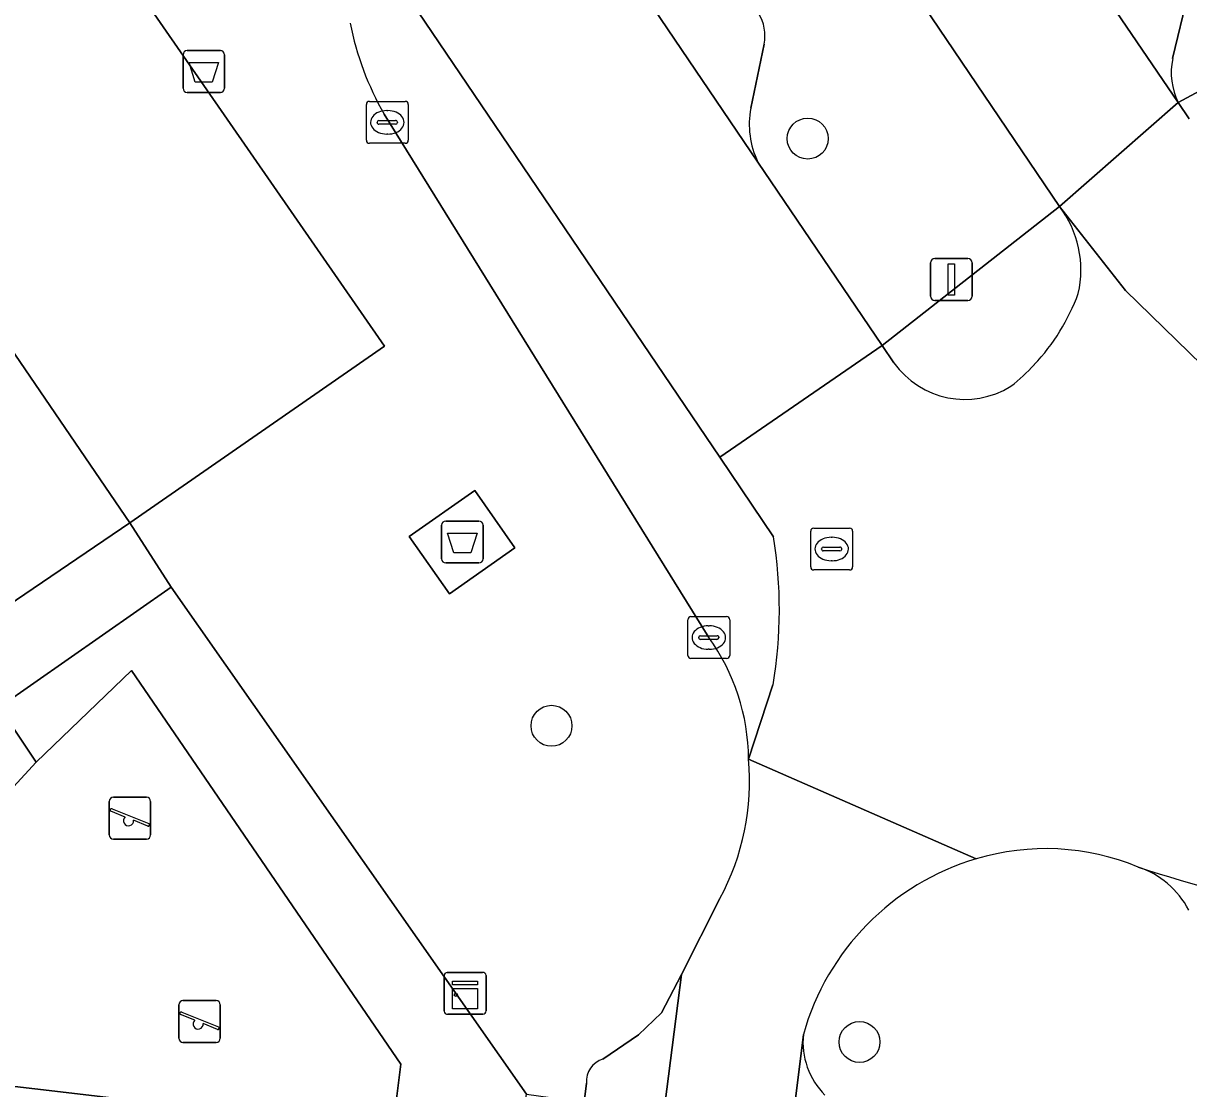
# Model space of a CAD drawing. Extents: x 158086 to 159499, y 382904 to 383981.
# Drawn here: x 158371.04 to 158398.86, y 383388.7 to 383414.14 of the extents above; entities that cross this region are included whole.
import ezdxf

# ---------------------------------------------------------------- set-up
doc = ezdxf.new("R2010")
doc.units = 0
for name, color, linetype in [('IMGEO_Afval_apart_plaats', 7, 'Continuous'), ('IMGEO_Afvalbak', 7, 'Continuous'), ('IMGEO_Berm_groen', 7, 'Continuous'), ('IMGEO_Boom', 7, 'Continuous'), ('IMGEO_Groenvoorziening', 7, 'Continuous'), ('IMGEO_Kast', 7, 'Continuous'), ('IMGEO_Kolk', 7, 'Continuous'), ('IMGEO_Lichtmast', 7, 'Continuous'), ('IMGEO_Pand', 7, 'Continuous'), ('IMGEO_Parkeervlak_gesloten', 7, 'Continuous'), ('IMGEO_Parkeervlak_open', 7, 'Continuous'), ('IMGEO_Rijbaan_lokaal_gesloten', 7, 'Continuous'), ('IMGEO_Rijbaan_lokaal_open', 7, 'Continuous'), ('IMGEO_Rioolput', 7, 'Continuous'), ('IMGEO_Speelvoorziening', 7, 'Continuous'), ('IMGEO_Terreindeel_zand', 7, 'Continuous'), ('IMGEO_Verkeerseiland_gesloten', 7, 'Continuous'), ('IMGEO_Voetpad_gesloten', 7, 'Continuous'), ('IMGEO_Voetpad_open', 7, 'Continuous')]:
    doc.layers.add(name, color=color, linetype=linetype)

msp = doc.modelspace()

# ---------------------------------------------------------------- linework, layer by layer
at = {"layer": 'IMGEO_Afval_apart_plaats'}
for p, q in [((158381.024, 383401.357), (158381.024, 383402.157)), ((158381.024, 383402.157), (158381.024, 383401.357)), ((158381.124, 383402.257), (158381.914, 383402.257)), ((158381.914, 383402.257), (158381.124, 383402.257)), ((158382.014, 383402.157), (158382.014, 383401.357)), ((158382.014, 383401.357), (158382.014, 383402.157)), ((158381.914, 383401.257), (158381.124, 383401.257)), ((158381.124, 383401.257), (158381.914, 383401.257))]:
    msp.add_line(p, q, dxfattribs=at)
msp.add_lwpolyline([(158381.167, 383401.971), (158381.871, 383401.971), (158381.722, 383401.501), (158381.316, 383401.501), (158381.167, 383401.971)], dxfattribs=at)
for centre, start, end in [((158381.124, 383402.157), 90, 180), ((158381.124, 383402.157), 90, 180), ((158381.914, 383402.157), 0, 90), ((158381.914, 383402.157), 360, 90), ((158381.124, 383401.357), 180, 270), ((158381.124, 383401.357), 180, 270), ((158381.914, 383401.357), 270, 0), ((158381.914, 383401.357), 270, 0)]:
    msp.add_arc(centre, 0.1, start, end, dxfattribs=at)
at = {"layer": 'IMGEO_Afvalbak'}
for p, q in [((158374.853, 383412.593), (158374.853, 383413.393)), ((158374.853, 383413.393), (158374.853, 383412.593)), ((158374.953, 383413.493), (158375.743, 383413.493)), ((158375.743, 383413.493), (158374.953, 383413.493)), ((158375.843, 383413.393), (158375.843, 383412.593)), ((158375.843, 383412.593), (158375.843, 383413.393)), ((158375.743, 383412.493), (158374.953, 383412.493)), ((158374.953, 383412.493), (158375.743, 383412.493))]:
    msp.add_line(p, q, dxfattribs=at)
msp.add_lwpolyline([(158374.996, 383413.207), (158375.7, 383413.207), (158375.551, 383412.737), (158375.145, 383412.737), (158374.996, 383413.207)], dxfattribs=at)
for centre, start, end in [((158374.953, 383413.393), 90, 180), ((158374.953, 383413.393), 90, 180), ((158375.743, 383413.393), 0, 90), ((158375.743, 383413.393), 360, 90), ((158374.953, 383412.593), 180, 270), ((158374.953, 383412.593), 180, 270), ((158375.743, 383412.593), 270, 0), ((158375.743, 383412.593), 270, 0)]:
    msp.add_arc(centre, 0.1, start, end, dxfattribs=at)
at = {"layer": 'IMGEO_Berm_groen'}
for points in [[(158388.574, 383410.832), (158391.54, 383406.45), (158395.774, 383409.773), (158387.869, 383421.467)], [(158388.723, 383413.643), (158388.407, 383412.117)]]:
    msp.add_lwpolyline(points, dxfattribs=at)
for centre, radius, start, end in [((158387.763, 383413.851), 0.982, 347.8029, 32.9699), ((158390.452, 383411.729), 2.082, 169.2724, 205.5371)]:
    msp.add_arc(centre, radius, start, end, dxfattribs=at)
at = {"layer": 'IMGEO_Boom'}
for centre in [(158389.765, 383411.391), (158383.648, 383397.369), (158391.001, 383389.819)]:
    msp.add_circle(centre, 0.489, dxfattribs=at)
at = {"layer": 'IMGEO_Groenvoorziening'}
msp.add_lwpolyline([(158379.856, 383387.7), (158364.869, 383389.459), (158363.371, 383389.695), (158368.608, 383395.193), (158368.002, 383396.172), (158359.701, 383390.67), (158360.813, 383388.997), (158382.756, 383386.327), (158383.052, 383388.57), (158374.569, 383400.679), (158370.464, 383397.815), (158371.344, 383396.5), (158373.623, 383398.689), (158380.054, 383389.292)], close=True, dxfattribs=at)
at = {"layer": 'IMGEO_Kast'}
for p, q in [((158381.086, 383390.556), (158381.086, 383391.397)), ((158381.086, 383391.397), (158381.086, 383390.556)), ((158381.161, 383391.481), (158382.002, 383391.481)), ((158382.002, 383391.481), (158381.161, 383391.481)), ((158382.086, 383391.406), (158382.086, 383390.565)), ((158382.086, 383390.565), (158382.086, 383391.406)), ((158382.011, 383390.481), (158381.17, 383390.481)), ((158381.17, 383390.481), (158382.011, 383390.481))]:
    msp.add_line(p, q, dxfattribs=at)
for points in [[(158381.281, 383391.271), (158381.881, 383391.271), (158381.881, 383391.186), (158381.281, 383391.186), (158381.281, 383391.271)], [(158381.281, 383391.096), (158381.881, 383391.096), (158381.881, 383390.607), (158381.281, 383390.607), (158381.281, 383391.096)]]:
    msp.add_lwpolyline(points, dxfattribs=at)
msp.add_circle((158381.365, 383390.945), 0.0377, dxfattribs=at)
for centre, start, end in [((158381.164, 383391.403), 92.4484, 184.2845), ((158381.164, 383391.403), 92.4484, 184.2845), ((158382.008, 383391.403), 2.4484, 94.2845), ((158382.008, 383391.403), 2.4484, 94.2845), ((158381.164, 383390.559), 182.4484, 274.2845), ((158381.164, 383390.559), 182.4484, 274.2845), ((158382.008, 383390.559), 272.4484, 4.2845), ((158382.008, 383390.559), 272.4484, 4.2845)]:
    msp.add_arc(centre, 0.0779, start, end, dxfattribs=at)
at = {"layer": 'IMGEO_Kolk'}
for p, q in [((158379.228, 383411.353), (158379.228, 383412.205)), ((158379.303, 383412.279), (158380.155, 383412.279)), ((158380.229, 383412.205), (158380.229, 383411.353)), ((158379.716, 383412.059), (158379.741, 383412.059)), ((158379.487, 383411.773), (158379.487, 383411.785)), ((158379.925, 383411.736), (158379.527, 383411.736)), ((158379.53, 383411.822), (158379.928, 383411.822)), ((158379.971, 383411.785), (158379.971, 383411.773)), ((158380.155, 383411.279), (158379.303, 383411.279)), ((158379.739, 383411.499), (158379.714, 383411.499)), ((158386.903, 383399.05), (158386.903, 383399.902)), ((158386.978, 383399.976), (158387.83, 383399.976)), ((158387.904, 383399.902), (158387.904, 383399.05)), ((158387.391, 383399.756), (158387.416, 383399.756)), ((158387.162, 383399.47), (158387.162, 383399.482)), ((158387.6, 383399.433), (158387.202, 383399.433)), ((158387.205, 383399.519), (158387.603, 383399.519)), ((158387.646, 383399.482), (158387.646, 383399.47)), ((158387.414, 383399.196), (158387.389, 383399.196)), ((158387.83, 383398.976), (158386.978, 383398.976))]:
    msp.add_line(p, q, dxfattribs=at)
for points in [[(158379.228, 383411.353), (158379.228, 383412.205)], [(158379.303, 383412.279), (158380.155, 383412.279)], [(158380.229, 383412.205), (158380.229, 383411.353)], [(158380.155, 383411.279), (158379.303, 383411.279)], [(158386.903, 383399.05), (158386.903, 383399.902)], [(158386.978, 383399.976), (158387.83, 383399.976)], [(158387.904, 383399.902), (158387.904, 383399.05)], [(158387.83, 383398.976), (158386.978, 383398.976)]]:
    msp.add_lwpolyline(points, dxfattribs=at)
for centre, radius, start, end in [((158379.305, 383412.203), 0.0765, 91.552, 178.448), ((158379.305, 383412.203), 0.0765, 91.552, 178.448), ((158380.153, 383412.203), 0.0765, 1.552, 88.448), ((158380.153, 383412.203), 0.0765, 1.552, 88.448), ((158379.527, 383411.782), 0.0403, 85.8775, 175.7526), ((158379.524, 383411.772), 0.0366, 178.938, 274.7102), ((158379.928, 383411.779), 0.043, 264.8664, 352.4533), ((158379.932, 383411.784), 0.0386, 1.7309, 96.639), ((158379.305, 383411.355), 0.0765, 181.552, 268.448), ((158379.305, 383411.355), 0.0765, 181.552, 268.448), ((158380.153, 383411.355), 0.0765, 271.552, 358.448), ((158380.153, 383411.355), 0.0765, 271.552, 358.448), ((158386.98, 383399.9), 0.0765, 91.552, 178.448), ((158386.98, 383399.9), 0.0765, 91.552, 178.448), ((158387.828, 383399.9), 0.0765, 1.552, 88.448), ((158387.828, 383399.9), 0.0765, 1.552, 88.448), ((158387.202, 383399.479), 0.0403, 85.8775, 175.7526), ((158387.199, 383399.469), 0.0366, 178.938, 274.7102), ((158387.603, 383399.476), 0.043, 264.8664, 352.4533), ((158387.607, 383399.481), 0.0386, 1.7309, 96.639), ((158386.98, 383399.052), 0.0765, 181.552, 268.448), ((158386.98, 383399.052), 0.0765, 181.552, 268.448), ((158387.828, 383399.052), 0.0765, 271.552, 358.448), ((158387.828, 383399.052), 0.0765, 271.552, 358.448)]:
    msp.add_arc(centre, radius, start, end, dxfattribs=at)
for centre, major_axis, ratio, start_param, end_param in [((158379.715, 383411.779), (-0.387, 0.002), 0.722429, 4.712389, 7.853982), ((158379.74, 383411.779), (-0.39, 0.002), 0.717154, 1.570796, 4.712389), ((158387.39, 383399.476), (-0.387, 0.002), 0.722429, 4.712389, 7.853982), ((158387.415, 383399.476), (-0.39, 0.002), 0.717154, 1.570796, 4.712389)]:
    msp.add_ellipse(centre, major_axis=major_axis, ratio=ratio, start_param=start_param, end_param=end_param, dxfattribs=at)
at = {"layer": 'IMGEO_Lichtmast'}
for p, q in [((158392.797, 383408.528), (158393.587, 383408.528)), ((158393.587, 383408.528), (158392.797, 383408.528)), ((158392.697, 383407.628), (158392.697, 383408.428)), ((158392.697, 383408.428), (158392.697, 383407.628)), ((158393.687, 383408.428), (158393.687, 383407.628)), ((158393.687, 383407.628), (158393.687, 383408.428)), ((158393.587, 383407.528), (158392.797, 383407.528)), ((158392.797, 383407.528), (158393.587, 383407.528))]:
    msp.add_line(p, q, dxfattribs=at)
msp.add_lwpolyline([(158393.117, 383408.403), (158393.267, 383408.403), (158393.267, 383407.653), (158393.117, 383407.653), (158393.117, 383408.403)], dxfattribs=at)
for centre, start, end in [((158392.797, 383408.428), 90, 180), ((158392.797, 383408.428), 90, 180), ((158393.587, 383408.428), 0, 90), ((158393.587, 383408.428), 360, 90), ((158392.797, 383407.628), 180, 270), ((158392.797, 383407.628), 180, 270), ((158393.587, 383407.628), 270, 0), ((158393.587, 383407.628), 270, 0)]:
    msp.add_arc(centre, 0.1, start, end, dxfattribs=at)
at = {"layer": 'IMGEO_Pand'}
msp.add_lwpolyline([(158373.579, 383402.215), (158370.246, 383407.093), (158362.89, 383402.113), (158360.834, 383400.708), (158361.113, 383400.3), (158362.264, 383398.614), (158364.168, 383395.827)], close=True, dxfattribs=at)
at = {"layer": 'IMGEO_Parkeervlak_gesloten'}
for points in [[(158388.948, 383401.883), (158387.664, 383403.781), (158377.778, 383418.395)], [(158379.654, 383411.978), (158387.404, 383399.476)], [(158388.354, 383396.576), (158388.936, 383398.348)]]:
    msp.add_lwpolyline(points, dxfattribs=at)
for centre, radius, start, end in [((158385.681, 383415.469), 6.965, 190.9695, 210.0846), ((158378.281, 383400.152), 10.807, 350.3922, 9.2188), ((158383.296, 383396.525), 5.059, 0.5832, 35.693)]:
    msp.add_arc(centre, radius, start, end, dxfattribs=at)
at = {"layer": 'IMGEO_Parkeervlak_open'}
for points in [[(158373.072, 383449.747), (158398.608, 383412.252)], [(158398.477, 383413.3), (158398.844, 383414.853), (158398.711, 383415.61), (158376.78, 383447.712), (158376.264, 383448.16), (158374.251, 383448.734)], [(158380.765, 383422.362), (158388.574, 383410.832)], [(158388.407, 383412.117), (158388.723, 383413.643)], [(158379.524, 383334.921), (158386.755, 383391.434)], [(158386.755, 383391.434), (158386.272, 383390.516), (158385.727, 383389.988), (158384.875, 383389.409)], [(158389.661, 383390.001), (158382.338, 383331.19), (158382.276, 383330.609)], [(158384.485, 383388.837), (158384.428, 383388.384), (158383.916, 383384.305), (158378.092, 383337.858)]]:
    msp.add_lwpolyline(points, dxfattribs=at)
for centre, radius, start, end in [((158387.763, 383413.851), 0.982, 347.8029, 32.9699), ((158400.068, 383412.967), 1.625, 168.1633, 206.0868), ((158390.452, 383411.729), 2.082, 169.2724, 205.5371), ((158412.063, 383438.555), 46.831, 252.0804, 262.3317), ((158396.987, 383391.991), 2.113, 27.6075, 71.6138), ((158391.445, 383389.817), 1.793, 174.1187, 225.0089), ((158385.034, 383388.882), 0.551, 106.7895, 184.6368)]:
    msp.add_arc(centre, radius, start, end, dxfattribs=at)
at = {"layer": 'IMGEO_Rijbaan_lokaal_gesloten'}
for points in [[(158381.565, 383430.647), (158386.868, 383422.971), (158387.869, 383421.467), (158395.774, 383409.773), (158398.608, 383412.252), (158373.072, 383449.747)], [(158360.805, 383441.745), (158362.235, 383440.352), (158363.028, 383439.413), (158365.052, 383436.959), (158376.95, 383419.335), (158377.778, 383418.395), (158387.664, 383403.781), (158391.54, 383406.45), (158388.574, 383410.832), (158380.765, 383422.362)], [(158398.871, 383411.866), (158398.608, 383412.252), (158395.774, 383409.773), (158397.353, 383407.765), (158399.784, 383405.389), (158401.331, 383404.33), (158403.383, 383403.146), (158404.513, 383402.656), (158406.825, 383402.066), (158441.678, 383397.794), (158442.126, 383401.389), (158442.017, 383401.403), (158407.252, 383405.781)], [(158406.825, 383402.066), (158404.513, 383402.656), (158403.383, 383403.146), (158401.331, 383404.33), (158399.784, 383405.389), (158397.353, 383407.765), (158395.774, 383409.773)], [(158391.824, 383406.038), (158391.54, 383406.45), (158387.664, 383403.781), (158388.948, 383401.883)], [(158388.936, 383398.348), (158388.354, 383396.576), (158393.787, 383394.193)]]:
    msp.add_lwpolyline(points, dxfattribs=at)
for centre, radius, start, end in [((158393.784, 383408.252), 2.504, 347.0504, 37.3946), ((158391.453, 383409.468), 5.092, 316.9641, 339.5727), ((158393.517, 383407.24), 2.076, 215.369, 301.948), ((158391.445, 383409.481), 5.107, 308.3866, 316.9214), ((158378.281, 383400.152), 10.807, 350.3922, 9.2188), ((158395.444, 383388.674), 5.762, 67.452, 106.7153), ((158412.063, 383438.555), 46.831, 252.0804, 262.3317)]:
    msp.add_arc(centre, radius, start, end, dxfattribs=at)
at = {"layer": 'IMGEO_Rijbaan_lokaal_open'}
for points in [[(158393.787, 383394.193), (158388.354, 383396.576)], [(158387.668, 383393.247), (158386.755, 383391.434), (158379.524, 383334.921), (158379.115, 383331.575), (158382.338, 383331.19), (158389.661, 383390.001)]]:
    msp.add_lwpolyline(points, dxfattribs=at)
for centre, radius, start, end in [((158382.524, 383396.042), 5.854, 331.4801, 5.2322), ((158395.528, 383388.353), 6.094, 106.5991, 164.3101)]:
    msp.add_arc(centre, radius, start, end, dxfattribs=at)
at = {"layer": 'IMGEO_Rioolput'}
for p, q in [((158389.911, 383402.09), (158390.763, 383402.09)), ((158389.836, 383401.164), (158389.836, 383402.016)), ((158390.324, 383401.87), (158390.349, 383401.87)), ((158390.837, 383402.016), (158390.837, 383401.164)), ((158390.095, 383401.584), (158390.095, 383401.596)), ((158390.533, 383401.547), (158390.135, 383401.547)), ((158390.138, 383401.633), (158390.536, 383401.633)), ((158390.579, 383401.596), (158390.579, 383401.584)), ((158390.347, 383401.31), (158390.322, 383401.31)), ((158390.763, 383401.09), (158389.911, 383401.09))]:
    msp.add_line(p, q, dxfattribs=at)
for points in [[(158389.911, 383402.09), (158390.763, 383402.09)], [(158389.836, 383401.164), (158389.836, 383402.016)], [(158390.837, 383402.016), (158390.837, 383401.164)], [(158390.763, 383401.09), (158389.911, 383401.09)]]:
    msp.add_lwpolyline(points, dxfattribs=at)
for centre, radius, start, end in [((158389.913, 383402.014), 0.0765, 91.552, 178.448), ((158389.913, 383402.014), 0.0765, 91.552, 178.448), ((158390.761, 383402.014), 0.0765, 1.552, 88.448), ((158390.761, 383402.014), 0.0765, 1.552, 88.448), ((158390.135, 383401.593), 0.0403, 85.8775, 175.7526), ((158390.132, 383401.583), 0.0366, 178.938, 274.7102), ((158390.536, 383401.59), 0.043, 264.8664, 352.4533), ((158390.54, 383401.595), 0.0386, 1.7309, 96.639), ((158389.913, 383401.166), 0.0765, 181.552, 268.448), ((158389.913, 383401.166), 0.0765, 181.552, 268.448), ((158390.761, 383401.166), 0.0765, 271.552, 358.448), ((158390.761, 383401.166), 0.0765, 271.552, 358.448)]:
    msp.add_arc(centre, radius, start, end, dxfattribs=at)
for centre, major_axis, ratio, start_param, end_param in [((158390.323, 383401.59), (-0.387, 0.002), 0.722429, 4.712389, 7.853982), ((158390.348, 383401.59), (-0.39, 0.002), 0.717154, 1.570796, 4.712389)]:
    msp.add_ellipse(centre, major_axis=major_axis, ratio=ratio, start_param=start_param, end_param=end_param, dxfattribs=at)
at = {"layer": 'IMGEO_Speelvoorziening'}
for p, q in [((158373.088, 383394.763), (158373.088, 383395.563)), ((158373.088, 383395.563), (158373.088, 383394.763)), ((158373.188, 383395.663), (158373.978, 383395.663)), ((158373.978, 383395.663), (158373.188, 383395.663)), ((158374.078, 383395.563), (158374.078, 383394.763)), ((158374.078, 383394.763), (158374.078, 383395.563)), ((158373.471, 383395.191), (158373.132, 383395.328)), ((158373.157, 383395.388), (158374.033, 383395.035)), ((158374.009, 383394.975), (158373.669, 383395.112)), ((158373.978, 383394.663), (158373.188, 383394.663)), ((158373.188, 383394.663), (158373.978, 383394.663)), ((158374.751, 383389.908), (158374.751, 383390.708)), ((158374.751, 383390.708), (158374.751, 383389.908)), ((158374.851, 383390.808), (158375.641, 383390.808)), ((158375.641, 383390.808), (158374.851, 383390.808)), ((158375.741, 383390.708), (158375.741, 383389.908)), ((158375.741, 383389.908), (158375.741, 383390.708)), ((158375.134, 383390.336), (158374.795, 383390.473)), ((158374.82, 383390.533), (158375.696, 383390.18)), ((158375.672, 383390.12), (158375.332, 383390.257)), ((158375.641, 383389.808), (158374.851, 383389.808)), ((158374.851, 383389.808), (158375.641, 383389.808))]:
    msp.add_line(p, q, dxfattribs=at)
for centre, radius, start, end in [((158373.188, 383395.563), 0.1, 90, 180), ((158373.188, 383395.563), 0.1, 90, 180), ((158373.978, 383395.563), 0.1, 0, 90), ((158373.978, 383395.563), 0.1, 360, 90), ((158373.145, 383395.358), 0.0327, 68.078, 248.078), ((158373.55, 383395.101), 0.12, 130.9928, 5.1632), ((158374.021, 383395.005), 0.0327, 248.078, 68.078), ((158373.188, 383394.763), 0.1, 180, 270), ((158373.188, 383394.763), 0.1, 180, 270), ((158373.978, 383394.763), 0.1, 270, 0), ((158373.978, 383394.763), 0.1, 270, 0), ((158374.851, 383390.708), 0.1, 90, 180), ((158374.851, 383390.708), 0.1, 90, 180), ((158375.641, 383390.708), 0.1, 0, 90), ((158375.641, 383390.708), 0.1, 360, 90), ((158374.808, 383390.503), 0.0327, 68.078, 248.078), ((158375.213, 383390.246), 0.12, 130.9928, 5.1632), ((158375.684, 383390.15), 0.0327, 248.078, 68.078), ((158374.851, 383389.908), 0.1, 180, 270), ((158374.851, 383389.908), 0.1, 180, 270), ((158375.641, 383389.908), 0.1, 270, 0), ((158375.641, 383389.908), 0.1, 270, 0)]:
    msp.add_arc(centre, radius, start, end, dxfattribs=at)
at = {"layer": 'IMGEO_Terreindeel_zand'}
msp.add_lwpolyline([(158364.869, 383389.459), (158379.856, 383387.7), (158380.054, 383389.292), (158373.623, 383398.689), (158371.344, 383396.5)], close=True, dxfattribs=at)
at = {"layer": 'IMGEO_Verkeerseiland_gesloten'}
msp.add_lwpolyline([(158395.774, 383409.773), (158391.54, 383406.45), (158391.824, 383406.038)], dxfattribs=at)
for centre, radius, start, end in [((158393.784, 383408.252), 2.504, 347.0504, 37.3946), ((158391.453, 383409.468), 5.092, 316.9641, 339.5727), ((158393.517, 383407.24), 2.076, 215.369, 301.948), ((158391.445, 383409.481), 5.107, 308.3866, 316.9214)]:
    msp.add_arc(centre, radius, start, end, dxfattribs=at)
at = {"layer": 'IMGEO_Voetpad_gesloten'}
msp.add_lwpolyline([(158381.818, 383402.986), (158380.253, 383401.89), (158381.212, 383400.523), (158382.776, 383401.619)], close=True, dxfattribs=at)
at = {"layer": 'IMGEO_Voetpad_open'}
for points in [[(158398.608, 383412.252), (158403.057, 383414.649), (158377.599, 383451.689)], [(158374.251, 383448.734), (158376.264, 383448.16), (158376.78, 383447.712), (158398.711, 383415.61), (158398.844, 383414.853), (158398.477, 383413.3)], [(158346.988, 383448.345), (158349.641, 383444.76), (158358.306, 383437.257), (158379.659, 383406.433), (158373.579, 383402.215), (158374.569, 383400.679), (158383.052, 383388.57), (158384.428, 383388.384), (158384.485, 383388.837)], [(158405.527, 383411.055), (158403.847, 383413.499), (158403.057, 383414.649), (158398.608, 383412.252), (158398.871, 383411.866)], [(158387.404, 383399.476), (158379.654, 383411.978)], [(158384.875, 383389.409), (158385.727, 383389.988), (158386.272, 383390.516), (158386.755, 383391.434), (158387.668, 383393.247)]]:
    msp.add_lwpolyline(points, dxfattribs=at)
for points in [[(158379.659, 383406.433), (158358.306, 383437.257), (158349.641, 383444.76), (158349.104, 383445.077), (158348.438, 383445.345), (158347.619, 383445.518), (158346.945, 383445.538), (158345.915, 383445.387), (158345.225, 383445.134), (158331.597, 383435.907), (158332.403, 383434.682), (158335.921, 383437.188), (158344.38, 383442.964), (158346.428, 383439.967), (158347.351, 383440.597), (158350.738, 383435.641), (158353.982, 383430.893), (158357.212, 383426.167), (158360.461, 383421.412), (158363.711, 383416.656), (158366.961, 383411.9), (158370.246, 383407.093), (158373.579, 383402.215)], [(158381.212, 383400.523), (158380.253, 383401.89), (158381.818, 383402.986), (158382.776, 383401.619)], [(158368.002, 383396.172), (158368.608, 383395.193), (158363.371, 383389.695), (158364.869, 383389.459), (158371.344, 383396.5), (158370.464, 383397.815), (158374.569, 383400.679), (158373.579, 383402.215), (158364.168, 383395.827), (158360.651, 383393.437), (158356.881, 383390.861), (158356.493, 383387.732), (158359.366, 383387.396), (158370.298, 383385.968), (158374.546, 383385.449), (158379.509, 383384.843), (158382.481, 383384.48), (158382.756, 383386.327), (158360.813, 383388.997), (158359.701, 383390.67)]]:
    msp.add_lwpolyline(points, close=True, dxfattribs=at)
for centre, radius, start, end in [((158385.681, 383415.469), 6.965, 190.9695, 210.0846), ((158400.068, 383412.967), 1.625, 168.1633, 206.0868), ((158383.296, 383396.525), 5.059, 0.5832, 35.693), ((158382.524, 383396.042), 5.854, 331.4801, 5.2322), ((158395.444, 383388.674), 5.762, 67.452, 106.7153), ((158395.528, 383388.353), 6.094, 106.5991, 164.3101), ((158396.987, 383391.991), 2.113, 27.6075, 71.6138), ((158391.445, 383389.817), 1.793, 174.1187, 225.0089), ((158385.034, 383388.882), 0.551, 106.7895, 184.6368)]:
    msp.add_arc(centre, radius, start, end, dxfattribs=at)

doc.saveas('drawing.dxf')
